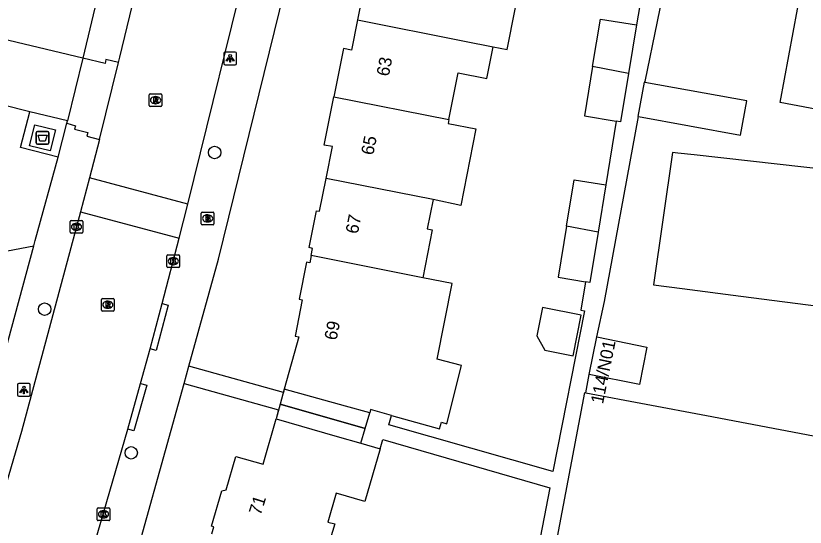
# Model space of a CAD drawing. Extents: x 161402 to 161933, y 381650 to 382313.
# Drawn here: x 161765.1 to 161827.2, y 381756.1 to 381796.3 of the extents above; entities that cross this region are included whole.
import ezdxf

# ---------------------------------------------------------------- set-up
doc = ezdxf.new("R2010")
doc.units = 0
for name, color, linetype in [('IMGEO_Afval_apart_plaats', 7, 'Continuous'), ('IMGEO_Boom', 7, 'Continuous'), ('IMGEO_Brandkraan', 7, 'Continuous'), ('IMGEO_Groenvoorziening', 7, 'Continuous'), ('IMGEO_Kolk', 7, 'Continuous'), ('IMGEO_Lichtpunt', 7, 'Continuous'), ('IMGEO_Pand', 7, 'Continuous'), ('IMGEO_Pand_nummerreeks', 7, 'Continuous'), ('IMGEO_Pand_overbouw', 7, 'Continuous'), ('IMGEO_Rijbaan_lokaal_open', 7, 'Continuous'), ('IMGEO_Rioolput', 7, 'Continuous'), ('IMGEO_Voetpad_gesloten', 7, 'Continuous'), ('IMGEO_Voetpad_open', 7, 'Continuous')]:
    doc.layers.add(name, color=color, linetype=linetype)

msp = doc.modelspace()

# ---------------------------------------------------------------- linework, layer by layer
at = {"layer": 'IMGEO_Afval_apart_plaats'}
for p, q in [((161766.678, 381786.338), (161766.678, 381787.138)), ((161766.678, 381787.138), (161766.678, 381786.338)), ((161766.778, 381787.238), (161767.568, 381787.238)), ((161767.568, 381787.238), (161766.778, 381787.238)), ((161767.668, 381787.138), (161767.668, 381786.338)), ((161767.668, 381786.338), (161767.668, 381787.138)), ((161767.568, 381786.238), (161766.778, 381786.238)), ((161766.778, 381786.238), (161767.568, 381786.238))]:
    msp.add_line(p, q, dxfattribs=at)
msp.add_lwpolyline([(161766.821, 381786.952), (161767.525, 381786.952), (161767.376, 381786.482), (161766.97, 381786.482), (161766.821, 381786.952)], dxfattribs=at)
for centre, start, end in [((161766.778, 381787.138), 90, 180), ((161766.778, 381787.138), 90, 180), ((161767.568, 381787.138), 0, 90), ((161767.568, 381787.138), 360, 90), ((161766.778, 381786.338), 180, 270), ((161766.778, 381786.338), 180, 270), ((161767.568, 381786.338), 270, 0), ((161767.568, 381786.338), 270, 0)]:
    msp.add_arc(centre, 0.1, start, end, dxfattribs=at)
at = {"layer": 'IMGEO_Boom'}
for centre in [(161780.723, 381785.582), (161767.337, 381773.264), (161774.156, 381761.959)]:
    msp.add_circle(centre, 0.489, dxfattribs=at)
at = {"layer": 'IMGEO_Brandkraan'}
for p, q in [((161779.669, 381779.972), (161779.669, 381780.824)), ((161779.744, 381780.898), (161780.596, 381780.898)), ((161780.67, 381780.824), (161780.67, 381779.972)), ((161780.157, 381780.678), (161780.182, 381780.678)), ((161780.596, 381779.898), (161779.744, 381779.898)), ((161780.18, 381780.118), (161780.155, 381780.118))]:
    msp.add_line(p, q, dxfattribs=at)
for points in [[(161779.669, 381779.972), (161779.669, 381780.824)], [(161779.744, 381780.898), (161780.596, 381780.898)], [(161780.67, 381780.824), (161780.67, 381779.972)], [(161780.017, 381780.598), (161780.017, 381780.198), (161780.23, 381780.198)], [(161780.248, 381780.598), (161780.017, 381780.598)], [(161780.196, 381780.517), (161780.142, 381780.517), (161780.142, 381780.441)], [(161780.142, 381780.441), (161780.195, 381780.441)], [(161780.204, 381780.365), (161780.142, 381780.365), (161780.142, 381780.284)], [(161780.142, 381780.284), (161780.204, 381780.284)], [(161780.596, 381779.898), (161779.744, 381779.898)]]:
    msp.add_lwpolyline(points, dxfattribs=at)
for centre, radius, start, end in [((161779.746, 381780.822), 0.0765, 91.55205, 178.44795), ((161779.746, 381780.822), 0.0765, 91.55205, 178.44795), ((161780.594, 381780.822), 0.0765, 1.55205, 88.44795), ((161780.594, 381780.822), 0.0765, 1.55205, 88.44795), ((161780.197, 381780.479), 0.0379, 267.82845, 90.93552), ((161780.205, 381780.324), 0.0404, 269.87594, 90.50774), ((161780.236, 381780.449), 0.251, 268.66757, 293.53466), ((161780.252, 381780.453), 0.145, 59.4692, 91.53667), ((161780.277, 381780.5), 0.0922, 285.51372, 58.15012), ((161780.282, 381780.308), 0.105, 301.31148, 78.98903), ((161779.746, 381779.974), 0.0765, 181.55205, 268.44795), ((161779.746, 381779.974), 0.0765, 181.55205, 268.44795), ((161780.594, 381779.974), 0.0765, 271.55205, 358.44795), ((161780.594, 381779.974), 0.0765, 271.55205, 358.44795)]:
    msp.add_arc(centre, radius, start, end, dxfattribs=at)
for centre, major_axis, ratio, start_param, end_param in [((161780.156, 381780.398), (-0.387, 0.002), 0.722429, 4.712389, 7.853982), ((161780.181, 381780.398), (-0.39, 0.002), 0.717154, 1.570796, 4.712389)]:
    msp.add_ellipse(centre, major_axis=major_axis, ratio=ratio, start_param=start_param, end_param=end_param, dxfattribs=at)
at = {"layer": 'IMGEO_Groenvoorziening'}
msp.add_lwpolyline([(161756.802, 381776.413), (161766.489, 381778.241)], dxfattribs=at)
at = {"layer": 'IMGEO_Kolk'}
for p, q in [((161769.348, 381779.312), (161769.348, 381780.164)), ((161769.423, 381780.238), (161770.275, 381780.238)), ((161770.349, 381780.164), (161770.349, 381779.312)), ((161769.836, 381780.018), (161769.861, 381780.018)), ((161770.275, 381779.238), (161769.423, 381779.238)), ((161769.859, 381779.458), (161769.834, 381779.458)), ((161776.964, 381776.608), (161776.964, 381777.46)), ((161777.039, 381777.534), (161777.891, 381777.534)), ((161777.452, 381777.314), (161777.477, 381777.314)), ((161777.965, 381777.46), (161777.965, 381776.608)), ((161777.891, 381776.534), (161777.039, 381776.534)), ((161777.475, 381776.754), (161777.45, 381776.754)), ((161771.476, 381756.699), (161771.476, 381757.551)), ((161771.551, 381757.625), (161772.403, 381757.625)), ((161771.964, 381757.405), (161771.989, 381757.405)), ((161772.477, 381757.551), (161772.477, 381756.699)), ((161772.403, 381756.625), (161771.551, 381756.625)), ((161771.987, 381756.845), (161771.962, 381756.845))]:
    msp.add_line(p, q, dxfattribs=at)
for points in [[(161769.348, 381779.312), (161769.348, 381780.164)], [(161769.423, 381780.238), (161770.275, 381780.238)], [(161770.349, 381780.164), (161770.349, 381779.312)], [(161769.669, 381779.938), (161769.792, 381779.938), (161769.792, 381779.787), (161769.922, 381779.938), (161770.086, 381779.938), (161769.94, 381779.787), (161770.093, 381779.538), (161769.941, 381779.538), (161769.856, 381779.702), (161769.792, 381779.635), (161769.792, 381779.538), (161769.669, 381779.538), (161769.669, 381779.938)], [(161770.275, 381779.238), (161769.423, 381779.238)], [(161776.964, 381776.608), (161776.964, 381777.46)], [(161777.039, 381777.534), (161777.891, 381777.534)], [(161777.285, 381777.234), (161777.408, 381777.234), (161777.408, 381777.083), (161777.538, 381777.234), (161777.702, 381777.234), (161777.556, 381777.083), (161777.709, 381776.834), (161777.557, 381776.834), (161777.472, 381776.998), (161777.408, 381776.931), (161777.408, 381776.834), (161777.285, 381776.834), (161777.285, 381777.234)], [(161777.965, 381777.46), (161777.965, 381776.608)], [(161777.891, 381776.534), (161777.039, 381776.534)], [(161771.476, 381756.699), (161771.476, 381757.551)], [(161771.551, 381757.625), (161772.403, 381757.625)], [(161771.797, 381757.325), (161771.92, 381757.325), (161771.92, 381757.174), (161772.05, 381757.325), (161772.214, 381757.325), (161772.068, 381757.174), (161772.221, 381756.925), (161772.069, 381756.925), (161771.984, 381757.089), (161771.92, 381757.022), (161771.92, 381756.925), (161771.797, 381756.925), (161771.797, 381757.325)], [(161772.477, 381757.551), (161772.477, 381756.699)], [(161772.403, 381756.625), (161771.551, 381756.625)]]:
    msp.add_lwpolyline(points, dxfattribs=at)
for centre, start, end in [((161769.425, 381780.162), 91.55205, 178.44795), ((161769.425, 381780.162), 91.55205, 178.44795), ((161770.273, 381780.162), 1.55205, 88.44795), ((161770.273, 381780.162), 1.55205, 88.44795), ((161769.425, 381779.314), 181.55205, 268.44795), ((161769.425, 381779.314), 181.55205, 268.44795), ((161770.273, 381779.314), 271.55205, 358.44795), ((161770.273, 381779.314), 271.55205, 358.44795), ((161777.041, 381777.458), 91.55205, 178.44795), ((161777.041, 381777.458), 91.55205, 178.44795), ((161777.889, 381777.458), 1.55205, 88.44795), ((161777.889, 381777.458), 1.55205, 88.44795), ((161777.041, 381776.61), 181.55205, 268.44795), ((161777.041, 381776.61), 181.55205, 268.44795), ((161777.889, 381776.61), 271.55205, 358.44795), ((161777.889, 381776.61), 271.55205, 358.44795), ((161771.553, 381757.549), 91.55205, 178.44795), ((161771.553, 381757.549), 91.55205, 178.44795), ((161772.401, 381757.549), 1.55205, 88.44795), ((161772.401, 381757.549), 1.55205, 88.44795), ((161771.553, 381756.701), 181.55205, 268.44795), ((161771.553, 381756.701), 181.55205, 268.44795), ((161772.401, 381756.701), 271.55205, 358.44795), ((161772.401, 381756.701), 271.55205, 358.44795)]:
    msp.add_arc(centre, 0.0765, start, end, dxfattribs=at)
for centre, major_axis, ratio, start_param, end_param in [((161769.835, 381779.738), (-0.387, 0.002), 0.722429, 4.712389, 7.853982), ((161769.86, 381779.738), (-0.39, 0.002), 0.717154, 1.570796, 4.712389), ((161777.451, 381777.034), (-0.387, 0.002), 0.722429, 4.712389, 7.853982), ((161777.476, 381777.034), (-0.39, 0.002), 0.717154, 1.570796, 4.712389), ((161771.963, 381757.125), (-0.387, 0.002), 0.722429, 4.712389, 7.853982), ((161771.988, 381757.125), (-0.39, 0.002), 0.717154, 1.570796, 4.712389)]:
    msp.add_ellipse(centre, major_axis=major_axis, ratio=ratio, start_param=start_param, end_param=end_param, dxfattribs=at)
at = {"layer": 'IMGEO_Lichtpunt'}
for p, q in [((161781.445, 381793.395), (161781.445, 381792.588)), ((161781.445, 381793.395), (161781.445, 381792.588)), ((161782.347, 381793.49), (161781.539, 381793.49)), ((161782.347, 381793.49), (161781.539, 381793.49)), ((161782.441, 381792.588), (161782.441, 381793.395)), ((161782.441, 381792.588), (161782.441, 381793.395)), ((161781.539, 381792.494), (161782.347, 381792.494)), ((161781.539, 381792.494), (161782.347, 381792.494)), ((161765.208, 381767.316), (161765.208, 381766.509)), ((161765.208, 381767.316), (161765.208, 381766.509)), ((161766.11, 381767.411), (161765.302, 381767.411)), ((161766.11, 381767.411), (161765.302, 381767.411)), ((161766.204, 381766.509), (161766.204, 381767.316)), ((161766.204, 381766.509), (161766.204, 381767.316)), ((161765.302, 381766.415), (161766.11, 381766.415)), ((161765.302, 381766.415), (161766.11, 381766.415))]:
    msp.add_line(p, q, dxfattribs=at)
for points in [[(161781.819, 381793.059), (161781.858, 381793.031), (161781.67, 381792.769), (161781.632, 381792.796), (161781.819, 381793.059)], [(161781.921, 381793.011), (161781.968, 381793.011), (161781.968, 381792.689), (161781.921, 381792.689), (161781.921, 381793.011)], [(161782.031, 381793.031), (161782.069, 381793.058), (161782.256, 381792.796), (161782.217, 381792.768), (161782.031, 381793.031)], [(161765.582, 381766.98), (161765.621, 381766.952), (161765.433, 381766.69), (161765.395, 381766.717), (161765.582, 381766.98)], [(161765.684, 381766.932), (161765.731, 381766.932), (161765.731, 381766.61), (161765.684, 381766.61), (161765.684, 381766.932)], [(161765.794, 381766.952), (161765.832, 381766.979), (161766.019, 381766.717), (161765.98, 381766.689), (161765.794, 381766.952)]]:
    msp.add_lwpolyline(points, dxfattribs=at)
for centre in [(161781.944, 381793.193), (161765.707, 381767.114)]:
    msp.add_circle(centre, 0.0994, dxfattribs=at)
for centre, start, end in [((161781.539, 381793.395), 90, 180), ((161781.539, 381793.395), 90, 180), ((161782.347, 381793.395), 0, 90), ((161782.347, 381793.395), 0, 90), ((161781.539, 381792.588), 180, 270), ((161781.539, 381792.588), 180, 270), ((161782.347, 381792.588), 270, 0), ((161782.347, 381792.588), 270, 360), ((161765.302, 381767.316), 90, 180), ((161765.302, 381767.316), 90, 180), ((161766.11, 381767.316), 0, 90), ((161766.11, 381767.316), 0, 90), ((161765.302, 381766.509), 180, 270), ((161765.302, 381766.509), 180, 270), ((161766.11, 381766.509), 270, 0), ((161766.11, 381766.509), 270, 360)]:
    msp.add_arc(centre, 0.0946, start, end, dxfattribs=at)
at = {"layer": 'IMGEO_Pand'}
for points in [[(161841.091, 381786.52), (161825.253, 381789.517), (161827.976, 381804.229), (161832.124, 381803.461), (161840.482, 381798.624), (161840.218, 381797.195), (161846.644, 381796.006), (161846.624, 381795.895), (161847.248, 381795.649), (161851.239, 381794.077), (161851.163, 381793.987), (161851.433, 381793.88), (161856.08, 381792.037), (161856.9, 381790.844), (161856.653, 381789.512), (161857.009, 381789.446)], [(161793.221, 381802.252), (161793.109, 381801.69), (161792.864, 381801.739), (161792.295, 381798.873), (161792.53, 381798.826), (161791.972, 381796.02)], [(161802.645, 381793.903), (161803.759, 381793.682), (161804.998, 381799.918), (161804.448, 381800.027)], [(161791.972, 381796.02), (161791.499, 381793.637), (161790.859, 381793.764), (161790.105, 381789.97)], [(161791.972, 381796.02), (161800.397, 381794.349), (161802.645, 381793.903)], [(161810.485, 381792.348), (161811.097, 381796.082), (161813.929, 381795.618)], [(161813.929, 381795.618), (161813.302, 381791.79)], [(161799.17, 381788.173), (161799.901, 381791.854), (161802.149, 381791.408), (161802.645, 381793.903)], [(161810.485, 381792.348), (161809.85, 381788.469), (161812.348, 381788.06)], [(161813.302, 381791.79), (161810.485, 381792.348)], [(161813.302, 381791.79), (161812.682, 381788.005), (161812.348, 381788.06)], [(161814.602, 381791.103), (161814.532, 381791.116), (161814.041, 381788.423), (161814.104, 381788.412)], [(161814.104, 381788.412), (161822.13, 381786.95), (161822.621, 381789.643), (161814.602, 381791.103)], [(161789.501, 381783.551), (161789.997, 381786.047), (161789.351, 381786.175), (161790.105, 381789.97)], [(161790.105, 381789.97), (161799.17, 381788.173)], [(161799.17, 381788.173), (161799.108, 381787.859), (161801.275, 381787.434), (161800.098, 381781.415), (161797.92, 381781.882)], [(161841.091, 381786.52), (161840.426, 381782.925), (161818.468, 381785.39), (161817.2, 381785.532), (161816.76, 381785.582), (161815.284, 381775.177), (161817.528, 381774.888), (161822.163, 381774.29), (161847.423, 381771.033), (161852.381, 381770.396), (161853.707, 381771.374)], [(161788.327, 381777.479), (161788.44, 381778.046), (161788.174, 381778.099), (161788.753, 381781.009), (161788.987, 381780.963), (161789.501, 381783.551)], [(161797.92, 381781.882), (161789.501, 381783.551)], [(161808.424, 381779.8), (161809.02, 381783.443), (161811.524, 381783.033)], [(161811.524, 381783.033), (161810.915, 381779.306)], [(161797.92, 381781.882), (161797.461, 381779.573), (161797.853, 381779.495), (161797.106, 381775.738)], [(161808.424, 381779.8), (161807.766, 381775.778), (161809.933, 381775.423)], [(161810.915, 381779.306), (161808.424, 381779.8)], [(161810.915, 381779.306), (161810.27, 381775.368), (161809.933, 381775.423)], [(161788.327, 381777.479), (161788.214, 381776.909), (161787.963, 381776.959), (161787.382, 381774.037), (161787.617, 381773.99), (161787.053, 381771.149), (161787.363, 381771.088), (161786.207, 381766.962)], [(161797.106, 381775.738), (161788.327, 381777.479)], [(161794.637, 381764.903), (161798.421, 381763.847), (161798.576, 381764.364), (161799.006, 381764.235), (161800.172, 381768.839), (161798.235, 381769.33), (161799.429, 381775.277), (161797.106, 381775.738)], [(161806.084, 381771.151), (161806.712, 381770.031), (161808.944, 381769.581), (161809.588, 381772.777), (161806.536, 381773.392), (161806.084, 381771.151)], [(161810.222, 381768.128), (161810.816, 381771.077)], [(161810.816, 381771.077), (161814.765, 381770.281), (161814.17, 381767.332), (161810.222, 381768.128)], [(161794.637, 381764.903), (161793.005, 381765.358), (161792.932, 381765.109), (161791.028, 381765.634), (161786.207, 381766.962)], [(161806.895, 381751.005), (161806.917, 381751.12), (161807.718, 381755.345), (161809.872, 381766.703), (161809.949, 381766.688)], [(161809.949, 381766.688), (161819.44, 381764.889), (161840.589, 381760.879), (161840.698, 381761.458), (161846.555, 381760.347), (161851.467, 381759.416)], [(161780.514, 381755.591), (161780.671, 381756.137), (161780.478, 381756.193), (161781.28, 381758.973), (161781.621, 381759.058), (161782.378, 381761.682), (161784.532, 381761.061), (161785.563, 381764.632)], [(161785.563, 381764.632), (161790.367, 381763.245), (161792.231, 381762.707), (161793.752, 381762.268)], [(161793.752, 381762.268), (161792.555, 381758.12), (161790.297, 381758.772), (161789.646, 381756.516), (161790.187, 381756.36), (161789.103, 381752.824)]]:
    msp.add_lwpolyline(points, dxfattribs=at)
at = {"layer": 'IMGEO_Pand_overbouw'}
for points in [[(161792.932, 381765.109), (161791.028, 381765.634), (161786.207, 381766.962), (161785.885, 381765.795), (161792.569, 381763.866)], [(161785.563, 381764.632), (161790.367, 381763.245), (161792.231, 381762.707), (161792.569, 381763.866), (161785.885, 381765.795)]]:
    msp.add_lwpolyline(points, close=True, dxfattribs=at)
at = {"layer": 'IMGEO_Rijbaan_lokaal_open'}
for points in [[(161773.151, 381792.659), (161773.259, 381793.093), (161777.321, 381809.926)], [(161778.621, 381781.514), (161783.566, 381801.642)], [(161770.352, 381793.016), (161759.883, 381795.508), (161758.458, 381795.562), (161756.079, 381795.155)], [(161770.352, 381793.016), (161769.129, 381788.074)], [(161771.65, 381786.618), (161773.151, 381792.659)], [(161766.182, 381788.795), (161759.721, 381790.398)], [(161769.129, 381788.074), (161766.182, 381788.795)], [(161771.65, 381786.618), (161770.862, 381783.591)], [(161770.862, 381783.591), (161770.158, 381780.913)], [(161778.621, 381781.514), (161770.862, 381783.591)], [(161777.931, 381778.837), (161778.621, 381781.514)], [(161770.158, 381780.913), (161765.505, 381763.644), (161761.5, 381750), (161761.259, 381749.201), (161758.985, 381741.778)], [(161770.158, 381780.913), (161777.931, 381778.837)], [(161776.586, 381773.699), (161777.931, 381778.837)], [(161775.635, 381770.131), (161776.112, 381771.915), (161776.586, 381773.699)], [(161774.891, 381767.424), (161775.635, 381770.131)], [(161773.885, 381763.815), (161774.891, 381767.424)], [(161767.418, 381741.929), (161769.386, 381748.371), (161769.877, 381750), (161773.885, 381763.815)]]:
    msp.add_lwpolyline(points, dxfattribs=at)
at = {"layer": 'IMGEO_Rioolput'}
for p, q in [((161775.571, 381789.28), (161775.571, 381790.132)), ((161775.646, 381790.206), (161776.498, 381790.206)), ((161776.572, 381790.132), (161776.572, 381789.28)), ((161776.059, 381789.986), (161776.084, 381789.986)), ((161776.498, 381789.206), (161775.646, 381789.206)), ((161776.082, 381789.426), (161776.057, 381789.426)), ((161771.816, 381773.181), (161771.816, 381774.033)), ((161771.891, 381774.107), (161772.743, 381774.107)), ((161772.817, 381774.033), (161772.817, 381773.181)), ((161772.327, 381773.327), (161772.302, 381773.327)), ((161772.304, 381773.887), (161772.329, 381773.887)), ((161772.743, 381773.107), (161771.891, 381773.107))]:
    msp.add_line(p, q, dxfattribs=at)
for points in [[(161775.571, 381789.28), (161775.571, 381790.132)], [(161775.646, 381790.206), (161776.498, 381790.206)], [(161776.572, 381790.132), (161776.572, 381789.28)], [(161776.16, 381789.904), (161775.908, 381789.906), (161775.908, 381789.506)], [(161775.908, 381789.506), (161776.032, 381789.506), (161776.032, 381789.668), (161776.043, 381789.668)], [(161776.086, 381789.825), (161776.032, 381789.825), (161776.032, 381789.744)], [(161776.032, 381789.744), (161776.084, 381789.744)], [(161776.09, 381789.639), (161776.161, 381789.506), (161776.301, 381789.506), (161776.236, 381789.632)], [(161776.498, 381789.206), (161775.646, 381789.206)], [(161771.816, 381773.181), (161771.816, 381774.033)], [(161771.891, 381774.107), (161772.743, 381774.107)], [(161772.817, 381774.033), (161772.817, 381773.181)], [(161772.405, 381773.805), (161772.153, 381773.807), (161772.153, 381773.407)], [(161772.153, 381773.407), (161772.277, 381773.407), (161772.277, 381773.569), (161772.288, 381773.569)], [(161772.331, 381773.726), (161772.277, 381773.726), (161772.277, 381773.645)], [(161772.277, 381773.645), (161772.329, 381773.645)], [(161772.335, 381773.54), (161772.406, 381773.407), (161772.546, 381773.407), (161772.481, 381773.533)], [(161772.743, 381773.107), (161771.891, 381773.107)]]:
    msp.add_lwpolyline(points, dxfattribs=at)
for centre, radius, start, end in [((161775.648, 381790.13), 0.0765, 91.55205, 178.44795), ((161775.648, 381790.13), 0.0765, 91.55205, 178.44795), ((161776.496, 381790.13), 0.0765, 1.55205, 88.44795), ((161776.496, 381790.13), 0.0765, 1.55205, 88.44795), ((161776.042, 381789.615), 0.0533, 26.02933, 88.69889), ((161776.068, 381789.933), 0.19, 274.7715, 282.96867), ((161776.092, 381789.729), 0.0964, 77.00612, 93.18647), ((161776.106, 381789.786), 0.0378, 276.66336, 79.67722), ((161776.159, 381789.794), 0.109, 350.36119, 89.41601), ((161776.157, 381789.794), 0.112, 277.58423, 350.98172), ((161776.141, 381789.579), 0.108, 29.51342, 73.79051), ((161775.648, 381789.282), 0.0765, 181.55205, 268.44795), ((161775.648, 381789.282), 0.0765, 181.55205, 268.44795), ((161776.496, 381789.282), 0.0765, 271.55205, 358.44795), ((161776.496, 381789.282), 0.0765, 271.55205, 358.44795), ((161771.893, 381774.031), 0.0765, 91.55205, 178.44795), ((161771.893, 381774.031), 0.0765, 91.55205, 178.44795), ((161772.741, 381774.031), 0.0765, 1.55205, 88.44795), ((161772.741, 381774.031), 0.0765, 1.55205, 88.44795), ((161772.287, 381773.516), 0.0533, 26.02933, 88.69889), ((161772.313, 381773.834), 0.19, 274.7715, 282.96867), ((161772.337, 381773.63), 0.0964, 77.00612, 93.18647), ((161772.351, 381773.687), 0.0378, 276.66336, 79.67722), ((161772.404, 381773.695), 0.109, 350.36119, 89.41601), ((161772.402, 381773.695), 0.112, 277.58423, 350.98172), ((161772.386, 381773.48), 0.108, 29.51342, 73.79051), ((161771.893, 381773.183), 0.0765, 181.55205, 268.44795), ((161771.893, 381773.183), 0.0765, 181.55205, 268.44795), ((161772.741, 381773.183), 0.0765, 271.55205, 358.44795), ((161772.741, 381773.183), 0.0765, 271.55205, 358.44795)]:
    msp.add_arc(centre, radius, start, end, dxfattribs=at)
for centre, major_axis, ratio, start_param, end_param in [((161776.058, 381789.706), (-0.387, 0.002), 0.722429, 4.712389, 7.853982), ((161776.083, 381789.706), (-0.39, 0.002), 0.717154, 1.570796, 4.712389), ((161772.303, 381773.607), (-0.387, 0.002), 0.722429, 4.712389, 7.853982), ((161772.328, 381773.607), (-0.39, 0.002), 0.717154, 1.570796, 4.712389)]:
    msp.add_ellipse(centre, major_axis=major_axis, ratio=ratio, start_param=start_param, end_param=end_param, dxfattribs=at)
at = {"layer": 'IMGEO_Voetpad_gesloten'}
msp.add_lwpolyline([(161767.785, 381785.705), (161766.152, 381786.108), (161766.562, 381787.771), (161768.195, 381787.368), (161767.785, 381785.705)], dxfattribs=at)
at = {"layer": 'IMGEO_Voetpad_open'}
for points in [[(161778.698, 381768.78), (161781.039, 381777.203), (161788.629, 381808.145), (161791.311, 381819.878), (161794.918, 381837.231), (161795.748, 381841.221), (161796.717, 381845.885), (161801.214, 381871.562), (161802.683, 381881.227), (161808.066, 381922.168), (161810.3, 381942.403)], [(161814.602, 381791.103), (161814.613, 381791.164), (161820.446, 381819.524), (161819.545, 381819.706), (161819.493, 381819.448)], [(161772.812, 381803.355), (161770.352, 381793.016)], [(161814.791, 381800.53), (161813.929, 381795.618)], [(161773.151, 381792.659), (161772.163, 381792.892), (161772.094, 381792.597), (161770.352, 381793.016)], [(161768.393, 381785.21), (161765.44, 381785.967), (161766.182, 381788.795)], [(161810.816, 381771.077), (161811.409, 381773.853), (161814.104, 381788.412)], [(161768.393, 381785.21), (161769.079, 381787.881)], [(161769.079, 381787.881), (161769.129, 381788.074)], [(161769.079, 381787.881), (161769.757, 381787.691), (161769.689, 381787.431), (161770.729, 381787.152), (161770.657, 381786.865), (161771.65, 381786.618)], [(161812.348, 381788.06), (161811.524, 381783.033)], [(161766.489, 381778.241), (161766.601, 381778.65), (161768.393, 381785.21)], [(161749.043, 381720.61), (161752.356, 381730.461), (161755.4, 381740.142), (161756.942, 381745.046), (161758.254, 381749.595), (161760.494, 381756.959), (161763.257, 381766.412), (161766.489, 381778.241)], [(161809.933, 381775.423), (161809.566, 381773.183), (161809.842, 381773.13), (161807.363, 381760.485), (161794.436, 381764.163), (161794.637, 381764.903)], [(161776.586, 381773.699), (161777.069, 381773.571), (161776.117, 381770), (161775.635, 381770.131)], [(161778.317, 381767.408), (161778.698, 381768.78)], [(161786.207, 381766.962), (161786.138, 381766.713), (161778.698, 381768.78)], [(161809.949, 381766.688), (161810.222, 381768.128)], [(161774.933, 381686.404), (161758.095, 381688.61), (161755.465, 381688.954), (161753.951, 381692.163), (161755.462, 381695.988), (161767.515, 381730.653), (161773.48, 381750), (161778.317, 381767.408)], [(161774.891, 381767.424), (161775.371, 381767.287), (161774.365, 381763.678), (161773.885, 381763.815)], [(161778.317, 381767.408), (161785.759, 381765.34), (161785.563, 381764.632)], [(161793.752, 381762.268), (161793.961, 381762.994), (161807.111, 381759.198), (161804.575, 381746.036)]]:
    msp.add_lwpolyline(points, dxfattribs=at)

# ---------------------------------------------------------------- texts
at = {"layer": 'IMGEO_Pand_nummerreeks'}
for s, rotation, p in [('63', 78.88483, (161794.43, 381791.525)), ('65', 78.88483, (161793.213, 381785.329)), ('67', 78.88552, (161791.995, 381779.133)), ('69', 78.60408, (161790.319, 381770.762)), ('114/N01', 78.51341, (161811.298, 381765.758)), ('71', 72.55266, (161784.342, 381756.99))]:
    msp.add_text(s, height=1, rotation=rotation, dxfattribs=at).set_placement(p)

doc.saveas('drawing.dxf')
